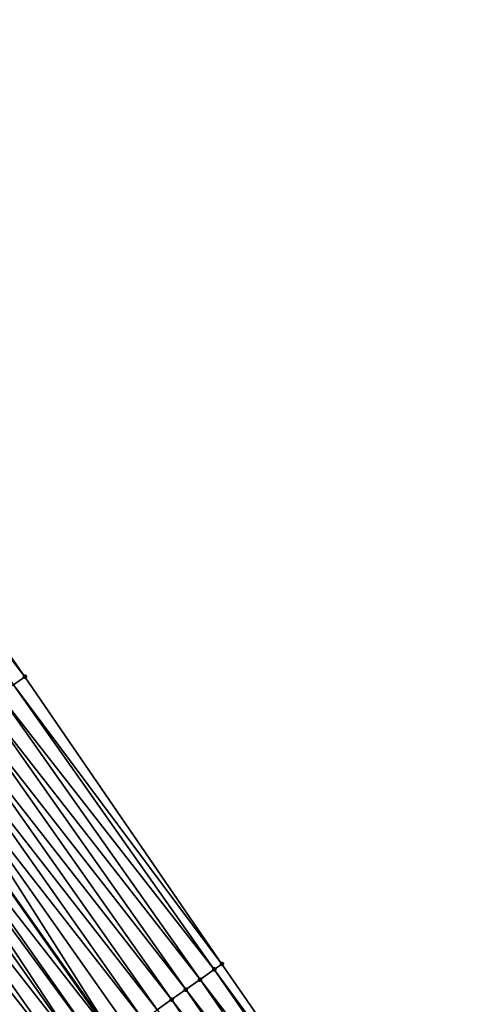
# Model space of a CAD drawing. Header units: feet. Extents: x 2017424 to 2024169, y 808042 to 818730.
# Tile 306 of 329: x 2023197 to 2023223, y 813748 to 813805. Entities that reach past the tile are written whole.
import ezdxf

# ---------------------------------------------------------------- set-up
doc = ezdxf.new("R2010")
doc.units = ezdxf.units.FT
doc.header["$MEASUREMENT"] = 0
for name, color, linetype, lineweight in [('EP_Travel Lane', 172, 'Continuous', 53), ('NB-Road Shots', 141, 'Continuous', 100), ('NB-Road X-Section', 40, 'Continuous', 13)]:
    doc.layers.add(name, color=color, linetype=linetype, lineweight=lineweight)
doc.layers.add('I-77-MM15-17_NB-Surface-BORDER', color=7, linetype='Continuous')
doc.layers.add('I-77-MM15-17_NB-Surface-TIN', color=7, linetype='Continuous')

msp = doc.modelspace()

# ---------------------------------------------------------------- linework, layer by layer
at = {"layer": 'EP_Travel Lane'}
msp.add_polyline3d([(2023095.217139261, 813890.6225907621, 310.1534967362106), (2023107.427108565, 813874.7935865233, 310.7566388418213), (2023107.427254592, 813874.793397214, 310.7495081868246), (2023119.654622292, 813858.895737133, 311.4049300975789), (2023131.758214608, 813842.9878637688, 312.0704873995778), (2023143.861027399, 813827.0810149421, 312.7758238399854), (2023155.894420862, 813810.9564328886, 313.4268483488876), (2023167.79053418, 813794.891054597, 314.0482284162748), (2023179.768496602, 813778.5941927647, 314.638923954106), (2023191.313452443, 813762.2766654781, 315.3141638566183), (2023202.859272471, 813745.9579167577, 315.9419412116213), (2023214.340250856, 813729.4387250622, 316.5553812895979), (2023225.67862487, 813712.9788930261, 317.2752778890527), (2023237.051608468, 813696.3671786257, 318.0344038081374), (2023248.1236325, 813679.7279441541, 318.7740191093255), (2023258.978480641, 813662.6149926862, 319.6342504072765), (2023269.563442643, 813645.6583717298, 320.2921688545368), (2023280.148145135, 813628.7021664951, 320.9642355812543), (2023290.732528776, 813611.7464720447, 321.6536913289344), (2023301.31671046, 813594.7911011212, 322.3541582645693)], dxfattribs=at)
at = {"layer": 'I-77-MM15-17_NB-Surface-BORDER', "color": 3, "linetype": 'Continuous', "lineweight": -3}
msp.add_polyline3d([(2023099.981966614, 813894.3077199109, 310.3826199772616), (2023112.024581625, 813878.3490316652, 310.9717698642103), (2023124.962038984, 813862.9447357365, 311.6710998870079), (2023135.253353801, 813845.6595841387, 312.3760583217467), (2023149.678667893, 813831.5180665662, 313.0382233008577), (2023162.188576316, 813815.6305179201, 313.7715079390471), (2023174.279209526, 813799.7093756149, 314.3979398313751), (2023186.277343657, 813783.1944106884, 315.0203166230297), (2023197.690052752, 813766.783004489, 315.6771310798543), (2023208.988715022, 813750.2882940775, 316.2572453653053), (2023220.500804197, 813733.6730172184, 316.8662887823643), (2023231.885302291, 813717.2462440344, 317.618751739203), (2023243.484240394, 813700.6593704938, 318.4855936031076), (2023254.778196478, 813684.1673508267, 319.2205184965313), (2023266.639818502, 813667.4269041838, 320.2299291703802), (2023277.513810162, 813650.6522442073, 320.9208020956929), (2023288.587562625, 813634.0023010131, 321.6088760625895), (2023298.196365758, 813616.4331810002, 322.2056896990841), (2023308.09955046, 813599.0497276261, 322.8443003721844)], dxfattribs=at)
at = {"layer": 'I-77-MM15-17_NB-Surface-TIN', "color": 128, "linetype": 'Continuous', "lineweight": -3}
for points in [[(2023197.690052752, 813766.783004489, 315.6771310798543), (2023186.277343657, 813783.1944106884, 315.0203166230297), (2023185.52562799, 813782.6631378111, 314.9765957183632)], [(2023197.037928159, 813766.3221451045, 315.6399231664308), (2023197.690052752, 813766.783004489, 315.6771310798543), (2023185.52562799, 813782.6631378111, 314.9765957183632)], [(2023208.988715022, 813750.2882940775, 316.2572453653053), (2023197.690052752, 813766.783004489, 315.6771310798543), (2023197.037928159, 813766.3221451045, 315.6399231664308)], [(2023208.551455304, 813749.9794107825, 316.2356710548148), (2023197.037928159, 813766.3221451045, 315.6399231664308), (2023196.221277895, 813765.7450103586, 315.5932157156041)], [(2023208.551455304, 813749.9794107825, 316.2356710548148), (2023208.988715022, 813750.2882940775, 316.2572453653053), (2023197.037928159, 813766.3221451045, 315.6399231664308)], [(2023207.734683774, 813749.402448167, 316.1956428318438), (2023196.221277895, 813765.7450103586, 315.5932157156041), (2023195.404598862, 813765.1679164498, 315.5480929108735)], [(2023207.734683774, 813749.402448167, 316.1956428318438), (2023208.551455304, 813749.9794107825, 316.2356710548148), (2023196.221277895, 813765.7450103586, 315.5932157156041)], [(2023206.917917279, 813748.8254784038, 316.1553372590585), (2023195.404598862, 813765.1679164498, 315.5480929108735), (2023194.58791101, 813764.5908350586, 315.5034558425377)], [(2023206.917917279, 813748.8254784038, 316.1553372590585), (2023207.734683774, 813749.402448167, 316.1956428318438), (2023195.404598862, 813765.1679164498, 315.5480929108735)], [(2023206.101144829, 813748.2485170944, 316.1153597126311), (2023194.58791101, 813764.5908350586, 315.5034558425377), (2023193.771325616, 813764.0136082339, 315.4531753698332)], [(2023206.101144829, 813748.2485170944, 316.1153597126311), (2023206.917917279, 813748.8254784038, 316.1553372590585), (2023194.58791101, 813764.5908350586, 315.5034558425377)], [(2023205.284445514, 813747.6714519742, 316.0713538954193), (2023193.771325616, 813764.0136082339, 315.4531753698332), (2023192.955052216, 813763.4359385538, 315.3857103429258)], [(2023205.284445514, 813747.6714519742, 316.0713538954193), (2023206.101144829, 813748.2485170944, 316.1153597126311), (2023193.771325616, 813764.0136082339, 315.4531753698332)], [(2023204.468070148, 813747.0939270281, 316.0095050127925), (2023192.955052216, 813763.4359385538, 315.3857103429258), (2023192.138515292, 813762.8586429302, 315.3327602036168)], [(2023204.468070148, 813747.0939270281, 316.0095050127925), (2023205.284445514, 813747.6714519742, 316.0713538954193), (2023192.955052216, 813763.4359385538, 315.3857103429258)], [(2023191.321344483, 813762.2822470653, 315.3147242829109), (2023202.859272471, 813745.9579167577, 315.9419412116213), (2023192.138515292, 813762.8586429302, 315.3327602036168)], [(2023203.651456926, 813746.5167397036, 315.9607571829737), (2023192.138515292, 813762.8586429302, 315.3327602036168), (2023202.859272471, 813745.9579167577, 315.9419412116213)], [(2023203.651456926, 813746.5167397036, 315.9607571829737), (2023204.468070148, 813747.0939270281, 316.0095050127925), (2023192.138515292, 813762.8586429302, 315.3327602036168)], [(2023202.834311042, 813745.9403084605, 315.9413483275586), (2023191.313452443, 813762.2766654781, 315.3141638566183), (2023190.504898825, 813761.7048218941, 315.2567471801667)], [(2023191.321344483, 813762.2822470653, 315.3147242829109), (2023191.313452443, 813762.2766654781, 315.3141638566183), (2023202.859272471, 813745.9579167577, 315.9419412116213)], [(2023202.834311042, 813745.9403084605, 315.9413483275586), (2023202.859272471, 813745.9579167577, 315.9419412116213), (2023191.313452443, 813762.2766654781, 315.3141638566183)], [(2023201.20130752, 813744.7856173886, 315.831574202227), (2023190.196198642, 813761.4864435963, 315.2334678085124), (2023189.688597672, 813761.1271916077, 315.1908107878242)], [(2023202.017681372, 813745.3631444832, 315.8935064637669), (2023190.504898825, 813761.7048218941, 315.2567471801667), (2023190.196198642, 813761.4864435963, 315.2334678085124)], [(2023201.20130752, 813744.7856173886, 315.831574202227), (2023202.017681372, 813745.3631444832, 315.8935064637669), (2023190.196198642, 813761.4864435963, 315.2334678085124)], [(2023202.017681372, 813745.3631444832, 315.8935064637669), (2023202.834311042, 813745.9403084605, 315.9413483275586), (2023190.504898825, 813761.7048218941, 315.2567471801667)], [(2023201.20130752, 813744.7856173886, 315.831574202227), (2023189.688597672, 813761.1271916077, 315.1908107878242), (2023188.872364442, 813760.5494649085, 315.1211332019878)], [(2023200.385001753, 813744.2079936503, 315.7658917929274), (2023188.872364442, 813760.5494649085, 315.1211332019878), (2023188.056096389, 813759.9717876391, 315.0533736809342)], [(2023200.385001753, 813744.2079936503, 315.7658917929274), (2023201.20130752, 813744.7856173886, 315.831574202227), (2023188.872364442, 813760.5494649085, 315.1211332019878)], [(2023199.568588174, 813743.6305229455, 315.706147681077), (2023188.056096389, 813759.9717876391, 315.0533736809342), (2023187.239816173, 813759.394127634, 314.986284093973)], [(2023199.568588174, 813743.6305229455, 315.706147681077), (2023200.385001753, 813744.2079936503, 315.7658917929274), (2023188.056096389, 813759.9717876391, 315.0533736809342)], [(2023198.440278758, 813742.8323665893, 315.6216718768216), (2023187.239816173, 813759.394127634, 314.986284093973), (2023186.423540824, 813758.8164607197, 314.9189263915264)], [(2023198.440278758, 813742.8323665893, 315.6216718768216), (2023198.752205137, 813743.0530088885, 315.6447213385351), (2023187.239816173, 813759.394127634, 314.986284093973)], [(2023198.752205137, 813743.0530088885, 315.6447213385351), (2023199.568588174, 813743.6305229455, 315.706147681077), (2023187.239816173, 813759.394127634, 314.986284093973)], [(2023197.935845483, 813742.4754616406, 315.5820070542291), (2023186.423540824, 813758.8164607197, 314.9189263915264), (2023185.607372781, 813758.2386414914, 314.8456583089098)], [(2023197.935845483, 813742.4754616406, 315.5820070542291), (2023198.440278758, 813742.8323665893, 315.6216718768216), (2023186.423540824, 813758.8164607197, 314.9189263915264)], [(2023197.119565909, 813741.8978007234, 315.51488194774), (2023197.935845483, 813742.4754616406, 315.5820070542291), (2023185.607372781, 813758.2386414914, 314.8456583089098)], [(2023220.500804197, 813733.6730172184, 316.8662887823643), (2023208.988715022, 813750.2882940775, 316.2572453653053), (2023208.551455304, 813749.9794107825, 316.2356710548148)], [(2023220.042902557, 813733.3583271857, 316.843992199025), (2023208.551455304, 813749.9794107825, 316.2356710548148), (2023207.734683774, 813749.402448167, 316.1956428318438)], [(2023220.042902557, 813733.3583271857, 316.843992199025), (2023220.500804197, 813733.6730172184, 316.8662887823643), (2023208.551455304, 813749.9794107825, 316.2356710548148)], [(2023219.218733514, 813732.7919814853, 316.8051828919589), (2023207.734683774, 813749.402448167, 316.1956428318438), (2023206.917917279, 813748.8254784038, 316.1553372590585)], [(2023219.218733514, 813732.7919814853, 316.8051828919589), (2023220.042902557, 813733.3583271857, 316.843992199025), (2023207.734683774, 813749.402448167, 316.1956428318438)], [(2023218.394592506, 813732.2255948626, 316.7650334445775), (2023206.917917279, 813748.8254784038, 316.1553372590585), (2023206.101144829, 813748.2485170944, 316.1153597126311)], [(2023218.394592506, 813732.2255948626, 316.7650334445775), (2023219.218733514, 813732.7919814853, 316.8051828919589), (2023206.917917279, 813748.8254784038, 316.1553372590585)], [(2023217.570525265, 813731.6591005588, 316.7213576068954), (2023206.101144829, 813748.2485170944, 316.1153597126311), (2023205.284445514, 813747.6714519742, 316.0713538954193)], [(2023217.570525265, 813731.6591005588, 316.7213576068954), (2023218.394592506, 813732.2255948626, 316.7650334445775), (2023206.101144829, 813748.2485170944, 316.1153597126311)]]:
    msp.add_3dface(points, dxfattribs=at)
at = {"layer": 'NB-Road Shots', "lineweight": 100}
for p in [(2023197.690052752, 813766.783004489, 315.6771310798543), (2023208.988715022, 813750.2882940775, 316.2572453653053), (2023208.551455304, 813749.9794107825, 316.2356710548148), (2023207.734683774, 813749.402448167, 316.1956428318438), (2023206.917917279, 813748.8254784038, 316.1553372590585), (2023206.101144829, 813748.2485170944, 316.1153597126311)]:
    msp.add_point(p, dxfattribs=at)
at = {"layer": 'NB-Road X-Section', "extrusion": (0.5756451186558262, -0.817092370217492, 0.03150802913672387), "elevation": 499731.1911894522, "flags": 128}
msp.add_lwpolyline([(2122634.162767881, -15437.53255499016), (2122633.364233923, -15437.56978138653), (2122632.364233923, -15437.61651203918), (2122631.364233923, -15437.66165725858), (2122630.364233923, -15437.70631650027), (2122629.364233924, -15437.75662194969), (2122628.364233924, -15437.82412048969), (2122627.364233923, -15437.87709693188), (2122626.364233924, -15437.89514181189), (2122625.364233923, -15437.95314771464), (2122624.986101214, -15437.97643865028), (2122624.364233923, -15438.01911686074), (2122623.364233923, -15438.08882905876), (2122622.364233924, -15438.15662223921), (2122621.364233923, -15438.22374515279), (2122620.364233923, -15438.29113631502), (2122619.364233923, -15438.36444079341), (2122618.364233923, -15438.43982433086), (2122617.364233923, -15438.51407159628), (2122616.364233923, -15438.58335671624), (2122615.364233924, -15438.65503244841), (2122614.364233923, -15438.72814629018), (2122613.364233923, -15438.80070692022), (2122612.364233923, -15438.8685194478), (2122611.364233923, -15438.93954256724), (2122610.364233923, -15439.0105620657), (2122609.364233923, -15439.07980948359), (2122608.364233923, -15439.15131074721), (2122607.364233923, -15439.22507931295), (2122606.364233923, -15439.31225695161), (2122605.364233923, -15439.39081956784), (2122604.364233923, -15439.46337172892), (2122603.364233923, -15439.53444122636), (2122602.364233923, -15439.6058834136), (2122601.454863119, -15439.68697370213), (2122601.364233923, -15439.69698883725)], dxfattribs=at)
at = {"layer": 'NB-Road X-Section', "extrusion": (0.5756451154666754, -0.8170923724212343, 0.03150803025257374), "elevation": 499751.1829442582, "flags": 128}
msp.add_lwpolyline([(2122633.9015275, -15437.58292469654), (2122633.366172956, -15437.60450972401), (2122632.366172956, -15437.64455783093), (2122631.366172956, -15437.68488342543), (2122630.366172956, -15437.72488083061), (2122629.366172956, -15437.76890850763), (2122628.366172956, -15437.83078811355), (2122627.366172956, -15437.87956015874), (2122626.366172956, -15437.89897865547), (2122625.366172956, -15437.94684428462), (2122624.366172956, -15438.00880731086), (2122623.366172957, -15438.07452234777), (2122622.366172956, -15438.13429613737), (2122621.366172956, -15438.19575299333), (2122620.984098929, -15438.2188139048), (2122620.366172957, -15438.25849843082), (2122619.366172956, -15438.32565688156), (2122618.366172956, -15438.39596111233), (2122617.366172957, -15438.46443330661), (2122616.366172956, -15438.53194821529), (2122615.366172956, -15438.59789857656), (2122614.366172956, -15438.66536222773), (2122613.366172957, -15438.74111199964), (2122612.366172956, -15438.81044751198), (2122611.366172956, -15438.88439466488), (2122610.366172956, -15438.95945666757), (2122609.366172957, -15439.02999683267), (2122608.366172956, -15439.09477243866), (2122607.366172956, -15439.16496270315), (2122606.366172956, -15439.23642550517), (2122605.366172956, -15439.31567914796), (2122604.366172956, -15439.38820644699), (2122603.366172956, -15439.46102997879), (2122602.366172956, -15439.52638025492), (2122601.366172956, -15439.6090616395), (2122601.357146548, -15439.60988564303), (2122601.061241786, -15439.63817637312)], dxfattribs=at)

doc.saveas('drawing.dxf')
